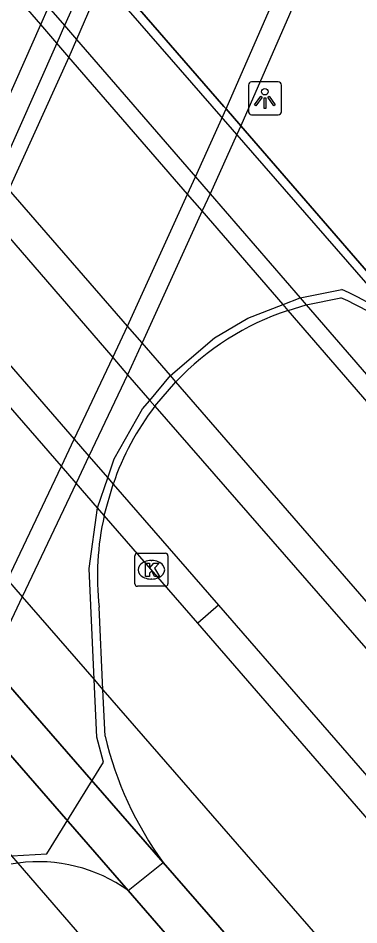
# Model space of a CAD drawing. Extents: x 155018 to 156648, y 383980 to 385733.
# Drawn here: x 156201.92 to 156212.24, y 384399.45 to 384426.89 of the extents above; entities that cross this region are included whole.
import ezdxf

# ---------------------------------------------------------------- set-up
doc = ezdxf.new("R2010")
doc.units = 0
for name, color, linetype in [('IMGEO_Berm_open', 7, 'Continuous'), ('IMGEO_Dek', 7, 'Continuous'), ('IMGEO_Fietspad_gesloten', 7, 'Continuous'), ('IMGEO_Groenvoorziening', 7, 'Continuous'), ('IMGEO_Kolk', 7, 'Continuous'), ('IMGEO_Lichtpunt', 7, 'Continuous'), ('IMGEO_Muur', 7, 'Continuous'), ('IMGEO_OVBaan_gesloten', 7, 'Continuous'), ('IMGEO_Pijler', 7, 'Continuous'), ('IMGEO_Rijbaan_lokaal_gesloten', 7, 'Continuous'), ('IMGEO_Rijbaan_lokaal_open', 7, 'Continuous'), ('IMGEO_Rijbaan_regionaal_gesloten', 7, 'Continuous')]:
    doc.layers.add(name, color=color, linetype=linetype)

msp = doc.modelspace()

# ---------------------------------------------------------------- linework, layer by layer
at = {"layer": 'IMGEO_Berm_open'}
for points in [[(156186.206, 384424.551), (156190.794, 384419.143), (156206.318, 384401.334), (156211.189, 384395.744)], [(156210.524, 384394.414), (156205.26, 384400.488), (156189.564, 384418.514), (156185.504, 384423.189)]]:
    msp.add_lwpolyline(points, dxfattribs=at)
at = {"layer": 'IMGEO_Dek'}
for points in [[(156214.717, 384416.294), (156214.892, 384416.446), (156208.667, 384423.634), (156208.22, 384424.147), (156208.158, 384424.219), (156204.587, 384428.32), (156204.243, 384428.715), (156203.758, 384429.272), (156197.921, 384435.95), (156197.732, 384435.785)], [(156210.1, 384418.046), (156210.651, 384418.213), (156211.695, 384418.427)], [(156206.065, 384415.145), (156206.704, 384415.888)], [(156204.532, 384411.839), (156204.802, 384412.79)], [(156204.56, 384405.162), (156204.494, 384406.567), (156204.377, 384409.061)], [(156205.26, 384400.488), (156206.318, 384401.334)]]:
    msp.add_lwpolyline(points, dxfattribs=at)
for centre, radius, start, end in [((156207.982, 384409.96), 9.246, 43.2455, 66.3237), ((156212.702, 384410.201), 8.266, 108.347, 136.5212), ((156212.489, 384410.184), 8.116, 142.3197, 161.2704), ((156212.679, 384409.991), 8.354, 167.22, 186.3929), ((156214.928, 384407.606), 10.652, 193.263, 216.0707), ((156202.518, 384396.667), 4.691, 97.2688, 141.6106), ((156202.534, 384396.661), 4.698, 54.5361, 97.4481)]:
    msp.add_arc(centre, radius, start, end, dxfattribs=at)
at = {"layer": 'IMGEO_Fietspad_gesloten'}
for points in [[(156188.314, 384435.556), (156188.307, 384435.345), (156199.491, 384422.753), (156199.633, 384422.589), (156200.38, 384421.724), (156200.859, 384421.169), (156201.213, 384420.76), (156204.79, 384416.62), (156205.239, 384416.101), (156205.91, 384415.324), (156206.065, 384415.145), (156228.047, 384389.945), (156231.93, 384386.055), (156238.76, 384379.953)], [(156190.98, 384428.7), (156198.12, 384420.481), (156198.273, 384420.305), (156199.217, 384419.219), (156199.69, 384418.673), (156200.067, 384418.24), (156203.622, 384414.149), (156204.068, 384413.634), (156204.637, 384412.979), (156204.802, 384412.79), (156207.994, 384409.121)]]:
    msp.add_lwpolyline(points, dxfattribs=at)
at = {"layer": 'IMGEO_Groenvoorziening'}
msp.add_lwpolyline([(156214.892, 384416.446), (156208.667, 384423.634)], dxfattribs=at)
at = {"layer": 'IMGEO_Kolk'}
for p, q in [((156205.461, 384409.77), (156205.461, 384410.622)), ((156205.536, 384410.696), (156206.388, 384410.696)), ((156206.462, 384410.622), (156206.462, 384409.77)), ((156205.949, 384410.476), (156205.974, 384410.476)), ((156205.972, 384409.916), (156205.947, 384409.916)), ((156206.388, 384409.696), (156205.536, 384409.696))]:
    msp.add_line(p, q, dxfattribs=at)
for points in [[(156205.461, 384409.77), (156205.461, 384410.622)], [(156205.536, 384410.696), (156206.388, 384410.696)], [(156206.462, 384410.622), (156206.462, 384409.77)], [(156205.782, 384410.396), (156205.905, 384410.396), (156205.905, 384410.245), (156206.035, 384410.396), (156206.199, 384410.396), (156206.053, 384410.245), (156206.206, 384409.996), (156206.054, 384409.996), (156205.969, 384410.16), (156205.905, 384410.093), (156205.905, 384409.996), (156205.782, 384409.996), (156205.782, 384410.396)], [(156206.388, 384409.696), (156205.536, 384409.696)]]:
    msp.add_lwpolyline(points, dxfattribs=at)
for centre, start, end in [((156205.538, 384410.62), 91.552, 178.448), ((156205.538, 384410.62), 91.552, 178.448), ((156206.386, 384410.62), 1.552, 88.448), ((156206.386, 384410.62), 1.552, 88.448), ((156205.538, 384409.772), 181.552, 268.448), ((156205.538, 384409.772), 181.552, 268.448), ((156206.386, 384409.772), 271.552, 358.448), ((156206.386, 384409.772), 271.552, 358.448)]:
    msp.add_arc(centre, 0.0765, start, end, dxfattribs=at)
for centre, major_axis, ratio, start_param, end_param in [((156205.948, 384410.196), (-0.387, 0.002), 0.722429, 4.712389, 7.853982), ((156205.973, 384410.196), (-0.39, 0.002), 0.717154, 1.570796, 4.712389)]:
    msp.add_ellipse(centre, major_axis=major_axis, ratio=ratio, start_param=start_param, end_param=end_param, dxfattribs=at)
at = {"layer": 'IMGEO_Lichtpunt'}
for p, q in [((156208.899, 384424.868), (156208.899, 384424.061)), ((156208.899, 384424.868), (156208.899, 384424.061)), ((156209.801, 384424.963), (156208.993, 384424.963)), ((156209.801, 384424.963), (156208.993, 384424.963)), ((156209.895, 384424.061), (156209.895, 384424.868)), ((156209.895, 384424.061), (156209.895, 384424.868)), ((156208.993, 384423.967), (156209.801, 384423.967)), ((156208.993, 384423.967), (156209.801, 384423.967))]:
    msp.add_line(p, q, dxfattribs=at)
for points in [[(156209.273, 384424.532), (156209.312, 384424.504), (156209.124, 384424.242), (156209.086, 384424.269), (156209.273, 384424.532)], [(156209.375, 384424.484), (156209.422, 384424.484), (156209.422, 384424.162), (156209.375, 384424.162), (156209.375, 384424.484)], [(156209.485, 384424.504), (156209.523, 384424.531), (156209.71, 384424.269), (156209.671, 384424.241), (156209.485, 384424.504)]]:
    msp.add_lwpolyline(points, dxfattribs=at)
msp.add_circle((156209.398, 384424.666), 0.0994, dxfattribs=at)
for centre, start, end in [((156208.993, 384424.868), 90, 180), ((156208.993, 384424.868), 90, 180), ((156209.801, 384424.868), 0, 90), ((156209.801, 384424.868), 0, 90), ((156208.993, 384424.061), 180, 270), ((156208.993, 384424.061), 180, 270), ((156209.801, 384424.061), 270, 0), ((156209.801, 384424.061), 270, 360)]:
    msp.add_arc(centre, 0.0946, start, end, dxfattribs=at)
at = {"layer": 'IMGEO_Muur'}
for points in [[(156208.22, 384424.147), (156211.853, 384432.464), (156218.131, 384447.858)], [(156218.703, 384447.627), (156212.422, 384432.225), (156208.667, 384423.634)], [(156218.322, 384412.124), (156214.717, 384416.294), (156197.732, 384435.785), (156193.401, 384440.742)], [(156187.66, 384395.719), (156188.526, 384397.372), (156188.768, 384397.844), (156190.515, 384401.249), (156190.962, 384402.135), (156192.566, 384405.351), (156193.011, 384406.267), (156194.675, 384409.688), (156197.223, 384414.929), (156198.832, 384418.391), (156199.217, 384419.219), (156200.38, 384421.724), (156200.817, 384422.664), (156202.612, 384426.697), (156202.847, 384427.226), (156203.64, 384429.006), (156203.758, 384429.272)], [(156204.243, 384428.715), (156203.331, 384426.668), (156203.095, 384426.139), (156201.299, 384422.11), (156200.859, 384421.169), (156199.69, 384418.673), (156199.304, 384417.848), (156197.687, 384414.396), (156196.724, 384412.34), (156195.156, 384409.133), (156193.488, 384405.72), (156193.039, 384404.802), (156191.434, 384401.588), (156190.989, 384400.708), (156189.236, 384397.302), (156188.993, 384396.822), (156188.13, 384395.177)], [(156204.587, 384428.32), (156208.158, 384424.219), (156208.22, 384424.147)], [(156191.992, 384390.722), (156192.828, 384392.306), (156193.072, 384392.792), (156194.882, 384396.262), (156195.313, 384397.104), (156196.929, 384400.301), (156197.392, 384401.242), (156199.058, 384404.629), (156200.641, 384407.846), (156201.607, 384409.887), (156203.235, 384413.33), (156203.622, 384414.149), (156204.79, 384416.62), (156205.24, 384417.573), (156207.051, 384421.568), (156207.298, 384422.086), (156208.22, 384424.147)], [(156208.667, 384423.634), (156208.22, 384424.147)], [(156208.22, 384424.147), (156208.667, 384423.634)], [(156208.667, 384423.634), (156208.548, 384423.373), (156207.743, 384421.572), (156207.494, 384421.056), (156205.684, 384417.062), (156205.239, 384416.101), (156204.068, 384413.634), (156203.681, 384412.818), (156202.049, 384409.379), (156201.082, 384407.341), (156199.497, 384404.122), (156197.831, 384400.739), (156197.367, 384399.797), (156195.75, 384396.602), (156195.319, 384395.762), (156193.508, 384392.278), (156193.259, 384391.799), (156192.557, 384390.472), (156192.426, 384390.221)], [(156208.667, 384423.634), (156214.892, 384416.446), (156218.501, 384412.279), (156218.322, 384412.124)], [(156198.136, 384398.915), (156198.675, 384399.771), (156199.294, 384400.409), (156200.409, 384401.133), (156201.677, 384401.533), (156201.737, 384401.537), (156202.797, 384401.603), (156204.514, 384404.377), (156204.311, 384405.127), (156204.228, 384406.872), (156204.078, 384410.234), (156204.331, 384412.07), (156204.637, 384412.979), (156204.829, 384413.55), (156205.695, 384415.067), (156205.91, 384415.324), (156206.539, 384416.078), (156207.874, 384417.214), (156208.881, 384417.81), (156209.947, 384418.223), (156210.467, 384418.425), (156211.731, 384418.684)], [(156210.1, 384418.046), (156210.651, 384418.213), (156211.695, 384418.427)], [(156206.065, 384415.145), (156206.704, 384415.888)], [(156204.532, 384411.839), (156204.802, 384412.79)], [(156204.56, 384405.162), (156204.494, 384406.567), (156204.377, 384409.061)], [(156205.26, 384400.488), (156206.318, 384401.334)]]:
    msp.add_lwpolyline(points, dxfattribs=at)
for centre, radius, start, end in [((156207.494, 384409.348), 10.252, 43.8137, 65.5891), ((156207.982, 384409.96), 9.246, 43.2455, 66.3237), ((156212.702, 384410.201), 8.266, 108.347, 136.5212), ((156212.489, 384410.184), 8.116, 142.3197, 161.2704), ((156212.679, 384409.991), 8.354, 167.22, 186.3929), ((156214.928, 384407.606), 10.652, 193.263, 216.0707), ((156202.518, 384396.667), 4.691, 97.2688, 141.6106), ((156202.534, 384396.661), 4.698, 54.5361, 97.4481)]:
    msp.add_arc(centre, radius, start, end, dxfattribs=at)
at = {"layer": 'IMGEO_OVBaan_gesloten'}
for points in [[(156207.367, 384408.575), (156204.532, 384411.839), (156204.331, 384412.07), (156203.681, 384412.818), (156203.235, 384413.33), (156199.678, 384417.419), (156199.304, 384417.848), (156198.832, 384418.391), (156197.745, 384419.64), (156197.579, 384419.831), (156190.407, 384428.073)], [(156187.157, 384426.486), (156194.841, 384417.669), (156195.052, 384417.426), (156197.223, 384414.929), (156197.687, 384414.396), (156198.049, 384413.979), (156201.607, 384409.887), (156202.049, 384409.379), (156204.228, 384406.872), (156204.494, 384406.567), (156212.151, 384397.76)], [(156209.6, 384392.575), (156206.361, 384396.189), (156201.925, 384401.32), (156201.737, 384401.537), (156199.497, 384404.122), (156199.058, 384404.629), (156195.511, 384408.723), (156195.156, 384409.133), (156194.675, 384409.688), (156192.4, 384412.314), (156192.089, 384412.672), (156184.549, 384421.35)], [(156215.202, 384399.554), (156207.367, 384408.575)]]:
    msp.add_lwpolyline(points, dxfattribs=at)
at = {"layer": 'IMGEO_Pijler'}
msp.add_lwpolyline([(156190.794, 384419.143), (156186.206, 384424.551), (156186.064, 384424.616), (156185.34, 384423.379), (156185.504, 384423.189), (156189.564, 384418.514), (156205.26, 384400.488), (156210.524, 384394.414), (156210.567, 384394.365), (156211.298, 384395.619), (156211.189, 384395.744), (156206.318, 384401.334)], close=True, dxfattribs=at)
at = {"layer": 'IMGEO_Rijbaan_lokaal_gesloten'}
for points in [[(156218.63, 384408.189), (156210.1, 384418.046), (156209.947, 384418.223), (156207.494, 384421.056), (156207.051, 384421.568), (156203.465, 384425.711), (156203.095, 384426.139), (156202.612, 384426.697), (156200.695, 384428.912), (156200.399, 384429.254), (156185.635, 384446.311)], [(156216.45, 384404.66), (156206.704, 384415.888), (156206.539, 384416.078), (156205.684, 384417.062), (156205.24, 384417.573), (156201.646, 384421.711), (156201.299, 384422.11), (156200.817, 384422.664), (156200.035, 384423.565), (156199.882, 384423.741), (156189.258, 384436.074)]]:
    msp.add_lwpolyline(points, dxfattribs=at)
at = {"layer": 'IMGEO_Rijbaan_lokaal_open'}
for points in [[(156186.04, 384446.659), (156189.846, 384442.257), (156200.24, 384430.238), (156200.548, 384429.882), (156202.847, 384427.226), (156203.331, 384426.668), (156203.695, 384426.247), (156207.298, 384422.086), (156207.743, 384421.572), (156210.467, 384418.425), (156210.651, 384418.213), (156219.006, 384408.567)], [(156207.994, 384409.121), (156207.367, 384408.575)], [(156207.994, 384409.121), (156215.837, 384400.106)]]:
    msp.add_lwpolyline(points, dxfattribs=at)
at = {"layer": 'IMGEO_Rijbaan_regionaal_gesloten'}
for points in [[(156204.587, 384428.32), (156203.695, 384426.247), (156203.465, 384425.711), (156201.646, 384421.711), (156201.213, 384420.76), (156200.067, 384418.24), (156199.678, 384417.419), (156198.049, 384413.979), (156197.08, 384411.931), (156195.511, 384408.723), (156193.842, 384405.313), (156193.392, 384404.393), (156191.786, 384401.18), (156191.342, 384400.304), (156189.59, 384396.892), (156189.341, 384396.412), (156188.468, 384394.787)], [(156208.22, 384424.147), (156208.158, 384424.219), (156204.587, 384428.32)]]:
    msp.add_lwpolyline(points, dxfattribs=at)

doc.saveas('drawing.dxf')
